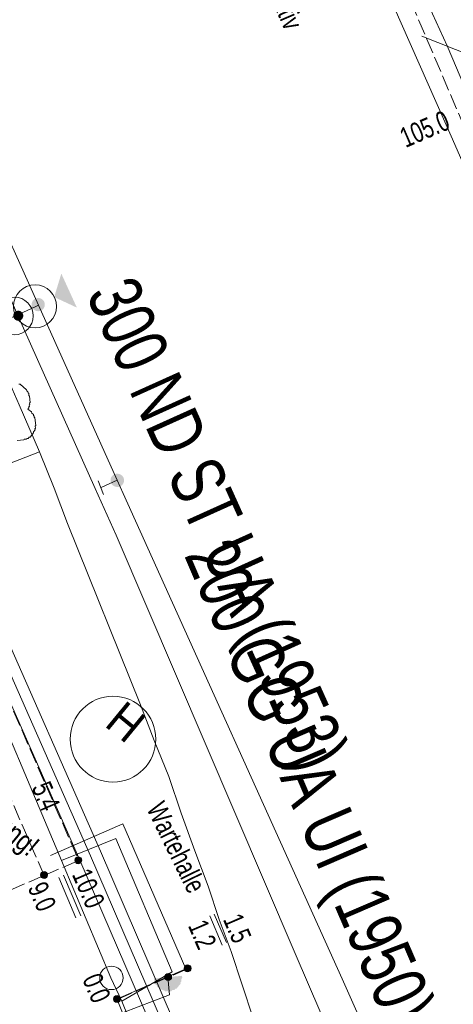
# Model space of a CAD drawing. Header units: metres. Extents: x -740 to 758, y -633 to 854.
# Tile 894 of 1056: x 352 to 364, y 139 to 165. Entities that reach past the tile are written whole.
import ezdxf

# ---------------------------------------------------------------- set-up
doc = ezdxf.new("R2010")
doc.units = ezdxf.units.M
doc.header["$MEASUREMENT"] = 0
doc.linetypes.add('416_125', pattern=[0.5408, 0.416, -0.1248])
for name, color, linetype in [('Gas.LOVION', 7, 'Continuous'), ('Gis.LOVION', 7, 'Continuous'), ('Grundkarte.LOVION', 7, 'Continuous'), ('Grundkarte_Text.LOVION', 7, 'Continuous'), ('Strom.LOVION', 7, 'Continuous'), ('StromBemass.LOVION', 7, 'Continuous'), ('Wasser.LOVION', 7, 'Continuous')]:
    doc.layers.add(name, color=color, linetype=linetype)
doc.styles.add('ERSTELLTER_STIL_1', font='arial.ttf')

msp = doc.modelspace()

# ---------------------------------------------------------------- hatches: boundary and pattern name
at = {"layer": 'Gas.LOVION', "linetype": 'Continuous', "lineweight": 13}
for points in [[(353.489, 158.06), (353.299, 157.436), (353.903, 157.155)], [(353.009, 157.123), (353.022, 157.141), (353.033, 157.161), (353.041, 157.181), (353.046, 157.203), (353.049, 157.225), (353.049, 157.247), (353.046, 157.269), (353.041, 157.29), (353.032, 157.311), (353.022, 157.33), (353.009, 157.348), (352.993, 157.364), (352.976, 157.378), (352.958, 157.39), (352.938, 157.399), (352.917, 157.406), (352.895, 157.41), (352.873, 157.411), (352.851, 157.41), (352.829, 157.405), (352.808, 157.398), (352.788, 157.389), (352.77, 157.377), (352.753, 157.363), (352.738, 157.347), (352.725, 157.329), (352.714, 157.31), (352.706, 157.289), (352.701, 157.268), (352.698, 157.246), (352.698, 157.224), (352.701, 157.202), (352.706, 157.18), (352.715, 157.16), (352.725, 157.14), (352.738, 157.123), (352.753, 157.107), (352.771, 157.093), (352.789, 157.081), (352.809, 157.071), (352.83, 157.065), (352.852, 157.061), (352.874, 157.059), (352.896, 157.061), (352.918, 157.065), (352.939, 157.072), (352.959, 157.081), (352.977, 157.093), (352.994, 157.107)], [(353.009, 157.123), (353.022, 157.141), (353.033, 157.161), (353.041, 157.181), (353.046, 157.203), (353.049, 157.225), (353.049, 157.247), (353.046, 157.269), (353.041, 157.29), (353.032, 157.311), (353.022, 157.33), (353.009, 157.348), (352.993, 157.364), (352.976, 157.378), (352.958, 157.39), (352.938, 157.399), (352.917, 157.406), (352.895, 157.41), (352.873, 157.411), (352.851, 157.41), (352.829, 157.405), (352.808, 157.398), (352.788, 157.389), (352.77, 157.377), (352.753, 157.363), (352.738, 157.347), (352.725, 157.329), (352.714, 157.31), (352.706, 157.289), (352.701, 157.268), (352.698, 157.246), (352.698, 157.224), (352.701, 157.202), (352.706, 157.18), (352.715, 157.16), (352.725, 157.14), (352.738, 157.123), (352.753, 157.107), (352.771, 157.093), (352.789, 157.081), (352.809, 157.071), (352.83, 157.065), (352.852, 157.061), (352.874, 157.059), (352.896, 157.061), (352.918, 157.065), (352.939, 157.072), (352.959, 157.081), (352.977, 157.093), (352.994, 157.107)], [(355.11, 152.447), (355.123, 152.465), (355.134, 152.484), (355.142, 152.505), (355.147, 152.526), (355.15, 152.548), (355.15, 152.57), (355.147, 152.592), (355.141, 152.613), (355.133, 152.634), (355.123, 152.653), (355.11, 152.671), (355.094, 152.687), (355.077, 152.701), (355.059, 152.712), (355.039, 152.722), (355.018, 152.728), (354.996, 152.732), (354.974, 152.734), (354.952, 152.732), (354.931, 152.728), (354.91, 152.721), (354.89, 152.712), (354.871, 152.7), (354.855, 152.686), (354.84, 152.67), (354.827, 152.652), (354.816, 152.633), (354.808, 152.612), (354.803, 152.591), (354.8, 152.569), (354.8, 152.547), (354.803, 152.525), (354.808, 152.504), (354.817, 152.483), (354.827, 152.464), (354.84, 152.446), (354.855, 152.43), (354.872, 152.416), (354.891, 152.405), (354.911, 152.395), (354.932, 152.389), (354.954, 152.385), (354.976, 152.383), (354.997, 152.385), (355.019, 152.389), (355.04, 152.396), (355.06, 152.405), (355.078, 152.417), (355.095, 152.431)], [(355.12, 152.445), (355.133, 152.463), (355.144, 152.482), (355.152, 152.503), (355.157, 152.524), (355.16, 152.546), (355.16, 152.568), (355.157, 152.59), (355.151, 152.612), (355.143, 152.632), (355.133, 152.651), (355.12, 152.669), (355.104, 152.685), (355.087, 152.699), (355.069, 152.711), (355.049, 152.72), (355.028, 152.727), (355.006, 152.731), (354.984, 152.732), (354.962, 152.731), (354.94, 152.727), (354.919, 152.72), (354.9, 152.71), (354.881, 152.698), (354.864, 152.684), (354.849, 152.668), (354.836, 152.65), (354.826, 152.631), (354.818, 152.61), (354.812, 152.589), (354.809, 152.567), (354.809, 152.545), (354.812, 152.523), (354.818, 152.502), (354.826, 152.481), (354.837, 152.462), (354.85, 152.444), (354.865, 152.428), (354.882, 152.414), (354.901, 152.403), (354.921, 152.393), (354.942, 152.387), (354.963, 152.383), (354.985, 152.381), (355.007, 152.383), (355.029, 152.387), (355.05, 152.394), (355.07, 152.403), (355.088, 152.415), (355.105, 152.429)]]:
    msp.add_hatch(color=7, dxfattribs=at).paths.add_polyline_path(points)
at = {"layer": 'Strom.LOVION', "linetype": 'Continuous', "lineweight": 13}
msp.add_hatch(color=7, dxfattribs=at).paths.add_polyline_path([(356.706, 139.37), (355.944, 139.296), (355.961, 139.283), (355.966, 139.224), (355.982, 139.211), (355.988, 139.152), (356.036, 139.113), (356.039, 139.084), (356.136, 139.004), (356.165, 139.007), (356.197, 138.981), (356.226, 138.984), (356.258, 138.957), (356.317, 138.963), (356.333, 138.95), (356.421, 138.958), (356.447, 138.99), (356.506, 138.996), (356.532, 139.028), (356.561, 139.031), (356.667, 139.16), (356.664, 139.189), (356.691, 139.221), (356.685, 139.28), (356.711, 139.312)])
at = {"layer": 'StromBemass.LOVION', "linetype": 'Continuous', "lineweight": 13}
for points in [[(354.012, 142.386), (354.019, 142.396), (354.025, 142.406), (354.029, 142.417), (354.032, 142.428), (354.033, 142.44), (354.033, 142.452), (354.032, 142.463), (354.029, 142.474), (354.025, 142.485), (354.019, 142.496), (354.012, 142.505), (354.004, 142.514), (353.995, 142.521), (353.985, 142.527), (353.974, 142.532), (353.963, 142.536), (353.952, 142.538), (353.94, 142.539), (353.928, 142.538), (353.917, 142.536), (353.906, 142.532), (353.895, 142.527), (353.885, 142.521), (353.876, 142.513), (353.868, 142.505), (353.862, 142.495), (353.856, 142.485), (353.852, 142.474), (353.849, 142.463), (353.847, 142.451), (353.847, 142.439), (353.849, 142.428), (353.852, 142.416), (353.856, 142.405), (353.862, 142.395), (353.869, 142.386), (353.877, 142.377), (353.886, 142.37), (353.896, 142.364), (353.906, 142.359), (353.918, 142.355), (353.929, 142.353), (353.941, 142.352), (353.952, 142.353), (353.964, 142.355), (353.975, 142.359), (353.986, 142.364), (353.995, 142.37), (354.004, 142.378)], [(354, 142.399), (354.005, 142.406), (354.009, 142.413), (354.012, 142.42), (354.014, 142.428), (354.015, 142.436), (354.015, 142.444), (354.014, 142.452), (354.012, 142.46), (354.009, 142.467), (354.005, 142.474), (354, 142.48), (353.995, 142.486), (353.988, 142.491), (353.982, 142.496), (353.974, 142.499), (353.967, 142.501), (353.959, 142.503), (353.951, 142.503), (353.943, 142.503), (353.935, 142.501), (353.928, 142.499), (353.92, 142.495), (353.914, 142.491), (353.908, 142.486), (353.902, 142.48), (353.897, 142.474), (353.894, 142.467), (353.891, 142.459), (353.889, 142.451), (353.888, 142.444), (353.888, 142.436), (353.889, 142.428), (353.891, 142.42), (353.894, 142.412), (353.898, 142.405), (353.902, 142.399), (353.908, 142.393), (353.914, 142.388), (353.921, 142.384), (353.928, 142.381), (353.936, 142.378), (353.943, 142.377), (353.951, 142.376), (353.959, 142.377), (353.967, 142.378), (353.975, 142.381), (353.982, 142.384), (353.989, 142.388), (353.995, 142.394)], [(354.018, 142.411), (354.023, 142.417), (354.026, 142.424), (354.029, 142.431), (354.031, 142.439), (354.032, 142.446), (354.032, 142.454), (354.031, 142.462), (354.029, 142.469), (354.026, 142.476), (354.022, 142.483), (354.018, 142.489), (354.012, 142.495), (354.006, 142.5), (354, 142.504), (353.993, 142.507), (353.985, 142.51), (353.978, 142.511), (353.97, 142.512), (353.962, 142.511), (353.955, 142.51), (353.947, 142.507), (353.94, 142.504), (353.934, 142.5), (353.928, 142.495), (353.923, 142.489), (353.918, 142.483), (353.914, 142.476), (353.912, 142.469), (353.91, 142.461), (353.909, 142.454), (353.909, 142.446), (353.91, 142.438), (353.912, 142.431), (353.915, 142.423), (353.918, 142.417), (353.923, 142.41), (353.928, 142.405), (353.934, 142.4), (353.941, 142.396), (353.948, 142.392), (353.955, 142.39), (353.963, 142.389), (353.971, 142.388), (353.978, 142.389), (353.986, 142.39), (353.993, 142.393), (354, 142.396), (354.007, 142.4), (354.013, 142.405)], [(353.102, 141.992), (353.108, 142.002), (353.114, 142.012), (353.118, 142.023), (353.121, 142.034), (353.123, 142.046), (353.123, 142.058), (353.121, 142.07), (353.118, 142.081), (353.114, 142.092), (353.108, 142.102), (353.101, 142.112), (353.093, 142.12), (353.084, 142.128), (353.074, 142.134), (353.063, 142.139), (353.052, 142.143), (353.04, 142.145), (353.029, 142.146), (353.017, 142.145), (353.005, 142.143), (352.994, 142.139), (352.983, 142.134), (352.974, 142.127), (352.964, 142.12), (352.956, 142.111), (352.949, 142.102), (352.944, 142.091), (352.94, 142.08), (352.937, 142.069), (352.935, 142.057), (352.935, 142.045), (352.937, 142.034), (352.94, 142.022), (352.944, 142.011), (352.95, 142.001), (352.957, 141.991), (352.965, 141.983), (352.974, 141.975), (352.984, 141.969), (352.995, 141.964), (353.006, 141.961), (353.018, 141.958), (353.029, 141.958), (353.041, 141.958), (353.053, 141.961), (353.064, 141.964), (353.075, 141.969), (353.084, 141.976), (353.094, 141.983)], [(353.082, 142), (353.087, 142.006), (353.091, 142.013), (353.094, 142.021), (353.096, 142.029), (353.097, 142.037), (353.097, 142.045), (353.096, 142.053), (353.094, 142.061), (353.091, 142.069), (353.087, 142.076), (353.082, 142.082), (353.076, 142.088), (353.07, 142.093), (353.063, 142.098), (353.056, 142.101), (353.048, 142.104), (353.04, 142.105), (353.032, 142.106), (353.024, 142.105), (353.016, 142.103), (353.008, 142.101), (353.001, 142.097), (352.994, 142.093), (352.988, 142.088), (352.982, 142.082), (352.977, 142.075), (352.973, 142.068), (352.97, 142.061), (352.968, 142.053), (352.967, 142.045), (352.967, 142.036), (352.968, 142.028), (352.97, 142.021), (352.974, 142.013), (352.977, 142.006), (352.982, 141.999), (352.988, 141.993), (352.994, 141.988), (353.001, 141.984), (353.008, 141.98), (353.016, 141.978), (353.024, 141.976), (353.032, 141.976), (353.04, 141.976), (353.048, 141.978), (353.056, 141.981), (353.063, 141.984), (353.07, 141.988), (353.077, 141.994)], [(353.083, 142.003), (353.088, 142.01), (353.092, 142.017), (353.094, 142.025), (353.096, 142.032), (353.097, 142.041), (353.097, 142.049), (353.096, 142.057), (353.094, 142.065), (353.091, 142.072), (353.087, 142.079), (353.083, 142.086), (353.077, 142.092), (353.071, 142.097), (353.064, 142.101), (353.056, 142.105), (353.049, 142.107), (353.041, 142.109), (353.033, 142.109), (353.025, 142.109), (353.017, 142.107), (353.009, 142.104), (353.002, 142.101), (352.995, 142.097), (352.988, 142.091), (352.983, 142.085), (352.978, 142.079), (352.974, 142.072), (352.971, 142.064), (352.969, 142.056), (352.968, 142.048), (352.968, 142.04), (352.969, 142.032), (352.971, 142.024), (352.974, 142.017), (352.978, 142.01), (352.983, 142.003), (352.989, 141.997), (352.995, 141.992), (353.002, 141.988), (353.009, 141.984), (353.017, 141.982), (353.025, 141.98), (353.033, 141.98), (353.041, 141.98), (353.049, 141.982), (353.057, 141.984), (353.064, 141.988), (353.071, 141.992), (353.077, 141.997)], [(356.408, 139.277), (356.415, 139.286), (356.421, 139.296), (356.425, 139.307), (356.428, 139.319), (356.429, 139.33), (356.429, 139.342), (356.428, 139.354), (356.425, 139.365), (356.42, 139.376), (356.415, 139.386), (356.408, 139.396), (356.4, 139.404), (356.391, 139.412), (356.381, 139.418), (356.37, 139.423), (356.359, 139.426), (356.347, 139.429), (356.336, 139.429), (356.324, 139.428), (356.312, 139.426), (356.301, 139.423), (356.291, 139.418), (356.281, 139.411), (356.272, 139.404), (356.264, 139.395), (356.257, 139.386), (356.251, 139.375), (356.247, 139.364), (356.244, 139.353), (356.243, 139.341), (356.243, 139.33), (356.244, 139.318), (356.247, 139.307), (356.252, 139.296), (356.257, 139.286), (356.264, 139.276), (356.272, 139.268), (356.281, 139.26), (356.291, 139.254), (356.302, 139.249), (356.313, 139.245), (356.325, 139.243), (356.336, 139.243), (356.348, 139.243), (356.359, 139.246), (356.371, 139.249), (356.381, 139.254), (356.391, 139.261), (356.4, 139.268)], [(356.408, 139.277), (356.415, 139.286), (356.421, 139.296), (356.425, 139.307), (356.428, 139.319), (356.429, 139.33), (356.429, 139.342), (356.428, 139.354), (356.425, 139.365), (356.42, 139.376), (356.415, 139.386), (356.408, 139.396), (356.4, 139.404), (356.391, 139.412), (356.381, 139.418), (356.37, 139.423), (356.359, 139.426), (356.347, 139.429), (356.336, 139.429), (356.324, 139.428), (356.312, 139.426), (356.301, 139.423), (356.291, 139.418), (356.281, 139.411), (356.272, 139.404), (356.264, 139.395), (356.257, 139.386), (356.251, 139.375), (356.247, 139.364), (356.244, 139.353), (356.243, 139.341), (356.243, 139.33), (356.244, 139.318), (356.247, 139.307), (356.252, 139.296), (356.257, 139.286), (356.264, 139.276), (356.272, 139.268), (356.281, 139.26), (356.291, 139.254), (356.302, 139.249), (356.313, 139.245), (356.325, 139.243), (356.336, 139.243), (356.348, 139.243), (356.359, 139.246), (356.371, 139.249), (356.381, 139.254), (356.391, 139.261), (356.4, 139.268)], [(356.927, 139.51), (356.933, 139.519), (356.939, 139.529), (356.943, 139.54), (356.946, 139.551), (356.947, 139.563), (356.947, 139.575), (356.946, 139.586), (356.943, 139.597), (356.939, 139.608), (356.933, 139.618), (356.926, 139.628), (356.918, 139.636), (356.909, 139.644), (356.899, 139.65), (356.889, 139.655), (356.878, 139.658), (356.866, 139.66), (356.855, 139.661), (356.843, 139.66), (356.832, 139.658), (356.821, 139.654), (356.81, 139.65), (356.8, 139.643), (356.791, 139.636), (356.783, 139.627), (356.777, 139.618), (356.771, 139.608), (356.767, 139.597), (356.764, 139.586), (356.763, 139.574), (356.763, 139.562), (356.764, 139.551), (356.767, 139.54), (356.771, 139.529), (356.777, 139.519), (356.784, 139.509), (356.792, 139.501), (356.801, 139.493), (356.811, 139.487), (356.821, 139.482), (356.832, 139.479), (356.844, 139.477), (356.855, 139.476), (356.867, 139.477), (356.878, 139.479), (356.889, 139.483), (356.9, 139.488), (356.91, 139.494), (356.919, 139.501)], [(355.045, 138.695), (355.052, 138.704), (355.057, 138.714), (355.061, 138.725), (355.064, 138.736), (355.066, 138.748), (355.066, 138.76), (355.064, 138.771), (355.061, 138.782), (355.057, 138.793), (355.051, 138.803), (355.044, 138.813), (355.036, 138.821), (355.027, 138.829), (355.018, 138.835), (355.007, 138.84), (354.996, 138.843), (354.985, 138.846), (354.973, 138.846), (354.961, 138.845), (354.95, 138.843), (354.939, 138.84), (354.928, 138.835), (354.918, 138.828), (354.909, 138.821), (354.902, 138.812), (354.895, 138.803), (354.889, 138.793), (354.885, 138.782), (354.882, 138.771), (354.881, 138.759), (354.881, 138.747), (354.882, 138.736), (354.885, 138.725), (354.889, 138.714), (354.895, 138.704), (354.902, 138.694), (354.91, 138.686), (354.919, 138.678), (354.929, 138.672), (354.939, 138.667), (354.95, 138.664), (354.962, 138.661), (354.973, 138.661), (354.985, 138.661), (354.997, 138.664), (355.008, 138.667), (355.018, 138.672), (355.028, 138.679), (355.037, 138.686)], [(355.046, 138.696), (355.053, 138.706), (355.058, 138.716), (355.063, 138.727), (355.066, 138.738), (355.067, 138.749), (355.067, 138.761), (355.065, 138.773), (355.063, 138.784), (355.058, 138.795), (355.053, 138.805), (355.046, 138.814), (355.038, 138.823), (355.029, 138.83), (355.019, 138.836), (355.009, 138.841), (354.997, 138.845), (354.986, 138.847), (354.975, 138.847), (354.963, 138.847), (354.952, 138.844), (354.941, 138.841), (354.93, 138.836), (354.92, 138.83), (354.911, 138.822), (354.903, 138.814), (354.897, 138.804), (354.891, 138.794), (354.887, 138.783), (354.884, 138.772), (354.883, 138.76), (354.883, 138.749), (354.884, 138.737), (354.887, 138.726), (354.891, 138.715), (354.897, 138.705), (354.904, 138.696), (354.912, 138.687), (354.921, 138.68), (354.931, 138.674), (354.941, 138.669), (354.952, 138.665), (354.964, 138.663), (354.975, 138.663), (354.987, 138.663), (354.998, 138.666), (355.009, 138.669), (355.02, 138.674), (355.029, 138.68), (355.038, 138.688)]]:
    msp.add_hatch(color=7, dxfattribs=at).paths.add_polyline_path(points)
at = {"layer": 'Wasser.LOVION', "linetype": 'Continuous', "lineweight": 13}
msp.add_hatch(color=7, dxfattribs=at).paths.add_polyline_path([(352.444, 156.854), (352.454, 156.867), (352.462, 156.882), (352.468, 156.898), (352.472, 156.914), (352.474, 156.931), (352.474, 156.947), (352.472, 156.964), (352.468, 156.98), (352.462, 156.996), (352.453, 157.01), (352.444, 157.024), (352.432, 157.036), (352.419, 157.047), (352.405, 157.056), (352.39, 157.063), (352.374, 157.068), (352.357, 157.071), (352.341, 157.072), (352.324, 157.071), (352.307, 157.068), (352.292, 157.062), (352.276, 157.055), (352.262, 157.046), (352.249, 157.035), (352.238, 157.023), (352.228, 157.01), (352.22, 156.995), (352.214, 156.979), (352.21, 156.963), (352.208, 156.946), (352.208, 156.93), (352.21, 156.913), (352.214, 156.897), (352.221, 156.881), (352.229, 156.867), (352.239, 156.853), (352.25, 156.841), (352.263, 156.83), (352.277, 156.821), (352.292, 156.814), (352.308, 156.809), (352.325, 156.806), (352.341, 156.805), (352.358, 156.806), (352.375, 156.809), (352.391, 156.815), (352.406, 156.822), (352.42, 156.831), (352.433, 156.842)])
msp.add_hatch(color=7, dxfattribs=at).paths.add_polyline_path([(352.444, 156.854), (352.454, 156.867), (352.462, 156.882), (352.468, 156.898), (352.472, 156.914), (352.474, 156.931), (352.474, 156.947), (352.472, 156.964), (352.468, 156.98), (352.462, 156.996), (352.453, 157.01), (352.444, 157.024), (352.432, 157.036), (352.419, 157.047), (352.405, 157.056), (352.39, 157.063), (352.374, 157.068), (352.357, 157.071), (352.341, 157.072), (352.324, 157.071), (352.307, 157.068), (352.292, 157.062), (352.276, 157.055), (352.262, 157.046), (352.249, 157.035), (352.238, 157.023), (352.228, 157.01), (352.22, 156.995), (352.214, 156.979), (352.21, 156.963), (352.208, 156.946), (352.208, 156.93), (352.21, 156.913), (352.214, 156.897), (352.221, 156.881), (352.229, 156.867), (352.239, 156.853), (352.25, 156.841), (352.263, 156.83), (352.277, 156.821), (352.292, 156.814), (352.308, 156.809), (352.325, 156.806), (352.341, 156.805), (352.358, 156.806), (352.375, 156.809), (352.391, 156.815), (352.406, 156.822), (352.42, 156.831), (352.433, 156.842)])

# ---------------------------------------------------------------- linework, layer by layer
at = {"layer": 'Gas.LOVION', "color": 5, "linetype": 'Continuous', "lineweight": 18}
for points in [[(369.134, 117.901), (369.719, 118.121), (370.549, 116.281), (371.136, 116.472), (367.599, 124.387), (360.97, 139.285), (355.14, 152.207), (354.973, 152.56), (352.877, 157.217), (351.498, 160.289), (351.344, 160.658), (350.848, 161.792), (345.449, 174.092), (341.778, 182.466), (341.318, 183.545), (339.341, 188.051), (335.956, 195.759), (335.386, 197.063)], [(352.877, 157.217), (352.792, 157.179), (352.057, 156.842), (351.74, 156.752), (349.357, 155.587), (347.012, 153.718), (343.542, 148.251), (342.387, 147.369), (341.069, 146.945)]]:
    msp.add_lwpolyline(points, dxfattribs=at)
at = {"layer": 'Gas.LOVION', "color": 7, "linetype": 'Continuous', "lineweight": 13}
for points in [[(354.61, 152.185), (354.472, 152.541)], [(354.973, 152.56), (354.548, 152.371)]]:
    msp.add_lwpolyline(points, dxfattribs=at)
msp.add_circle((352.788, 157.187), 0.573, dxfattribs=at)
at = {"layer": 'Gis.LOVION', "color": 44, "linetype": 'Continuous', "lineweight": 18}
for points in [[(352.359, 155.113), (352.388, 155.115), (352.565, 154.97), (352.568, 154.941), (352.6, 154.914), (352.603, 154.885), (352.619, 154.872), (352.624, 154.813), (352.64, 154.8), (352.658, 154.625), (352.644, 154.608), (352.647, 154.579), (352.634, 154.563), (352.637, 154.534), (352.624, 154.518), (352.627, 154.488), (352.6, 154.456), (352.697, 154.377), (352.699, 154.348), (352.748, 154.308), (352.751, 154.279), (352.767, 154.266), (352.769, 154.236), (352.786, 154.223), (352.806, 154.018), (352.792, 154.002), (352.798, 153.944), (352.785, 153.928), (352.788, 153.898), (352.748, 153.85), (352.751, 153.821), (352.659, 153.708), (352.629, 153.705), (352.603, 153.673), (352.574, 153.67), (352.56, 153.654), (352.502, 153.649), (352.489, 153.633), (352.313, 153.615)], [(353.2, 142.574), (355.128, 143.413), (356.806, 139.558), (354.907, 138.722)]]:
    msp.add_lwpolyline(points, dxfattribs=at)
at = {"layer": 'Grundkarte.LOVION', "color": 8, "linetype": 'Continuous', "lineweight": 18}
for points in [[(334.408, 195.874), (334.76, 194.992), (335.366, 193.632), (336.514, 190.966), (337.119, 189.607), (338.267, 186.941), (338.873, 185.581), (340.594, 181.582), (341.194, 180.281), (342.915, 176.282), (343.515, 174.981), (344.662, 172.315), (345.262, 171.014), (346.41, 168.348), (348.017, 164.604), (348.585, 163.33), (351.8, 155.841), (352.368, 154.567), (352.904, 153.319)], [(360.217, 123.561), (359.716, 125.966), (358.157, 130.424), (357.179, 133.166), (356.196, 135.966), (356.115, 136.195), (355.102, 138.696), (354.804, 139.318), (353.494, 142.441), (351.15, 147.975), (350.186, 150.275), (348.113, 155.156), (345.694, 160.86), (344.919, 162.735), (344.768, 163.075), (340.676, 172.576), (336.753, 181.561), (335.827, 183.776), (334.118, 187.658), (332.219, 191.965), (331.873, 192.788)], [(360.217, 123.561), (359.716, 125.966), (358.157, 130.424), (357.179, 133.166), (356.196, 135.966), (356.115, 136.195), (355.102, 138.696), (354.804, 139.318), (353.494, 142.441), (351.15, 147.975), (350.186, 150.275), (348.113, 155.156), (345.694, 160.86), (344.919, 162.735), (344.768, 163.075), (340.676, 172.576), (336.753, 181.561), (335.827, 183.776), (334.118, 187.658), (332.219, 191.965), (331.873, 192.788)], [(344.425, 168.095), (346.941, 162.312), (347.812, 160.357), (351.166, 152.646), (352.904, 153.319), (353.294, 152.352), (353.652, 151.411), (355.602, 146.578), (355.96, 145.637), (356.35, 144.671), (356.682, 143.698), (357.045, 142.699), (357.403, 141.759), (357.697, 140.871), (358.017, 140.016), (358.604, 138.241)], [(351.15, 147.975), (353.494, 142.441), (354.804, 139.318), (355.102, 138.696), (356.115, 136.195)]]:
    msp.add_lwpolyline(points, dxfattribs=at)
at = {"layer": 'Grundkarte.LOVION', "color": 253, "linetype": 'Continuous', "lineweight": 18}
msp.add_lwpolyline([(331.873, 192.788), (332.219, 191.965), (334.118, 187.658), (335.827, 183.776), (336.753, 181.561), (340.676, 172.576), (344.768, 163.075), (344.919, 162.735), (345.694, 160.86), (348.113, 155.156), (350.186, 150.275), (351.15, 147.975), (353.494, 142.441), (354.804, 139.318), (355.102, 138.696), (356.115, 136.195), (356.196, 135.966), (352.798, 134.452), (347.556, 132.136), (342.23, 129.783), (343.441, 127.064), (344.571, 124.574)], dxfattribs=at)
at = {"layer": 'Grundkarte.LOVION', "color": 8, "linetype": 'Continuous', "lineweight": 18}
msp.add_lwpolyline([(356.444, 139.478), (355.102, 138.696), (354.804, 139.318), (353.494, 142.441), (354.944, 143.026)], close=True, dxfattribs=at)
at = {"layer": 'Grundkarte.LOVION', "color": 253, "linetype": 'Continuous', "lineweight": 18}
msp.add_circle((354.866, 145.668), 1.142, dxfattribs=at)
at = {"layer": 'Grundkarte.LOVION', "color": 9, "linetype": 'Continuous', "lineweight": 18}
msp.add_circle((354.825, 139.315), 0.313, dxfattribs=at)
at = {"layer": 'Strom.LOVION', "color": 1, "linetype": 'Continuous', "lineweight": 18}
for points in [[(371.306, 68.031), (373.432, 71.372), (374.368, 73.592), (373.155, 81.616), (371.403, 87.444), (363.222, 112.018), (361.545, 117.381), (359.88, 126.1), (360.041, 129.899), (354.534, 142.69), (343.257, 168.247), (339.443, 177.332), (332.295, 193.303)], [(332.084, 193.045), (339.172, 177.231), (342.986, 168.147), (354.266, 142.56), (359.748, 129.87), (359.587, 126.071), (361.242, 117.307), (362.935, 111.931), (371.135, 87.315), (372.865, 81.558), (374.054, 73.635), (373.152, 71.522), (370.796, 67.804)], [(370.289, 67.548), (372.887, 71.659), (373.679, 73.539), (373.494, 75.28), (372.562, 81.484), (370.88, 87.201), (362.664, 111.831), (360.955, 117.22), (359.278, 126.056), (359.445, 129.796), (353.982, 142.444), (342.705, 168.001), (338.874, 177.099), (331.873, 192.788)]]:
    msp.add_lwpolyline(points, dxfattribs=at)
at = {"layer": 'Strom.LOVION', "color": 150, "linetype": 'Continuous', "lineweight": 18}
msp.add_lwpolyline([(356.325, 139.333), (356.371, 138.865), (355.117, 138.388), (349.136, 135.172), (348.659, 134.756)], dxfattribs=at)
at = {"layer": 'StromBemass.LOVION', "color": 7, "linetype": '416_125', "lineweight": 13}
for points in [[(388.199, 105.652), (386.642, 109.328), (382.004, 120.194), (377.551, 130.665), (377.243, 131.403), (375.169, 136.284), (372.926, 141.547), (359.174, 173.823), (358.828, 174.646), (354.606, 184.578), (354.235, 185.502), (351.591, 191.687)], [(350.707, 147.37), (353.031, 142.041)], [(351.783, 147.401), (353.952, 142.441)], [(344.781, 138.456), (345.673, 138.853), (353.031, 142.041), (353.952, 142.441), (353.982, 142.444)], [(355.117, 138.388), (354.979, 138.743), (356.864, 139.563)]]:
    msp.add_lwpolyline(points, dxfattribs=at)
at = {"layer": 'StromBemass.LOVION', "color": 7, "linetype": 'Continuous', "lineweight": 13}
for points in [[(353.547, 142.047), (354.008, 140.969)], [(353.42, 141.99), (353.88, 140.912)], [(357.565, 141.006), (357.89, 140.255)], [(357.451, 140.965), (357.779, 140.185)]]:
    msp.add_lwpolyline(points, dxfattribs=at)
for centre, radius in [((353.94, 142.445), 0.0932), ((353.951, 142.44), 0.0637), ((353.97, 142.45), 0.0618), ((353.029, 142.052), 0.094), ((353.032, 142.041), 0.0648), ((353.033, 142.044), 0.0647), ((356.336, 139.336), 0.0933), ((356.336, 139.336), 0.0933), ((356.855, 139.569), 0.0926), ((354.973, 138.753), 0.0928), ((354.975, 138.755), 0.0923)]:
    msp.add_circle(centre, radius, dxfattribs=at)
at = {"layer": 'Wasser.LOVION', "color": 94, "linetype": 'Continuous', "lineweight": 18}
for points in [[(344.578, 208.247), (344.897, 207.554), (345.416, 206.319), (347.264, 202.081), (348.825, 198.51), (348.863, 198.425), (350.465, 194.739), (352.027, 191.005), (353.778, 186.847), (356.103, 181.355), (358.418, 175.818), (360.684, 170.778), (363.189, 165.408), (363.773, 164.12)], [(363.773, 164.12), (365.405, 160.275), (367.861, 154.81), (370.258, 149.341), (372.684, 143.873), (375.099, 138.361), (377.526, 132.894), (379.915, 127.349), (382.35, 121.794), (384.768, 116.253), (387.12, 110.793), (387.303, 110.427), (387.606, 109.747), (388.027, 108.621), (388.472, 107.689), (389.216, 107.939), (389.416, 108.018)]]:
    msp.add_lwpolyline(points, dxfattribs=at)
at = {"layer": 'Wasser.LOVION', "color": 150, "linetype": 'Continuous', "lineweight": 18}
for points in [[(377.451, 130.478), (377.335, 130.762), (375.362, 135.372), (373.152, 140.446), (370.749, 145.975), (368.539, 151.049), (367.64, 153.134), (366.328, 156.124), (363.913, 161.636), (361.9, 166.198), (360.856, 168.564), (359.693, 171.243), (357.283, 176.697), (357.034, 177.278), (354.851, 182.222), (352.467, 187.709), (350.054, 193.192), (347.958, 198.011), (347.636, 198.733), (344.726, 205.217), (343.851, 207.363)], [(334.818, 196.372), (335.263, 195.44), (339.657, 185.717), (340.368, 184.191), (341.105, 182.696), (343.673, 176.386), (347.041, 168.691), (350.397, 161.275), (350.791, 160.412), (351.148, 159.634), (352.328, 156.942), (354.388, 152.341), (354.953, 151.095), (359.722, 139.961), (363.851, 130.375), (366.203, 125.669)]]:
    msp.add_lwpolyline(points, dxfattribs=at)
at = {"layer": 'Wasser.LOVION', "color": 7, "linetype": 'Continuous', "lineweight": 13}
msp.add_lwpolyline([(364.42, 163.858), (363.098, 164.379)], dxfattribs=at)
msp.add_circle((352.238, 156.932), 0.501, dxfattribs=at)

# ---------------------------------------------------------------- texts
at = {"layer": 'Gas.LOVION', "color": 5, "linetype": 'Continuous', "lineweight": 18, "insert": (353.747, 157.333), "char_height": 1.42275, "attachment_point": 7, "rotation": 294.2462, "style": 'ERSTELLTER_STIL_1'}
msp.add_mtext('{\\A1;\\W0.72101x;300 ND ST UA (1953)}', dxfattribs=at)
at = {"layer": 'Grundkarte_Text.LOVION', "color": 253, "linetype": 'Continuous', "lineweight": 18, "insert": (354.609, 146.037), "char_height": 0.89729, "attachment_point": 7, "rotation": 320.585, "style": 'ERSTELLTER_STIL_1'}
msp.add_mtext('{\\A1;\\W0.89451x;H}', dxfattribs=at)
at = {"layer": 'Strom.LOVION', "color": 194, "linetype": 'Continuous', "lineweight": 18, "insert": (357.347, 169.378), "char_height": 0.53355, "attachment_point": 7, "rotation": 293.245, "style": 'ERSTELLTER_STIL_1'}
msp.add_mtext('{\\A1;\\W0.72098x;110kV DR unb  inaktiv}', dxfattribs=at)
at = {"layer": 'Strom.LOVION', "color": 1, "linetype": 'Continuous', "lineweight": 18, "attachment_point": 7, "style": 'ERSTELLTER_STIL_1'}
for s, insert, char_height, rotation in [('{\\A1;\\W0.79998x;Minderdeckung!}', (349.145, 145.186), 0.54917, 320.2642), ('{\\A1;\\W0.72119x;Wartehalle}', (355.742, 143.821), 0.53354, 296.246)]:
    msp.add_mtext(s, dxfattribs=dict(at, insert=insert, char_height=char_height, rotation=rotation))
at = {"layer": 'StromBemass.LOVION', "color": 7, "linetype": 'Continuous', "lineweight": 13, "attachment_point": 7, "style": 'ERSTELLTER_STIL_1'}
for s, insert, char_height, rotation in [('{\\A1;\\W0.71562x;105.0}', (362.666, 161.395), 0.53353, 23.2374), ('{\\A1;\\W0.71553x;5.4}', (352.682, 144.379), 0.53358, 293.4655), ('{\\A1;\\W0.71560x;10.0}', (353.757, 142.065), 0.53353, 293.4678), ('{\\A1;\\W0.71557x;9.0}', (352.579, 141.71), 0.53353, 293.4678), ('{\\A1;\\W0.71557x;1.5}', (357.783, 140.869), 0.53355, 293.245), ('{\\A1;\\W0.71558x;1.2}', (356.857, 140.707), 0.53355, 293.2443), ('{\\A1;\\W0.71557x;0.0}', (354.033, 139.277), 0.53355, 293.245)]:
    msp.add_mtext(s, dxfattribs=dict(at, insert=insert, char_height=char_height, rotation=rotation))
at = {"layer": 'Wasser.LOVION', "color": 150, "linetype": 'Continuous', "lineweight": 18, "insert": (356.36, 150.399), "char_height": 1.42281, "attachment_point": 7, "rotation": 293.2655, "style": 'ERSTELLTER_STIL_1'}
msp.add_mtext('{\\A1;\\W0.71971x;200 GG UA UI (1950)}', dxfattribs=at)

doc.saveas('drawing.dxf')
